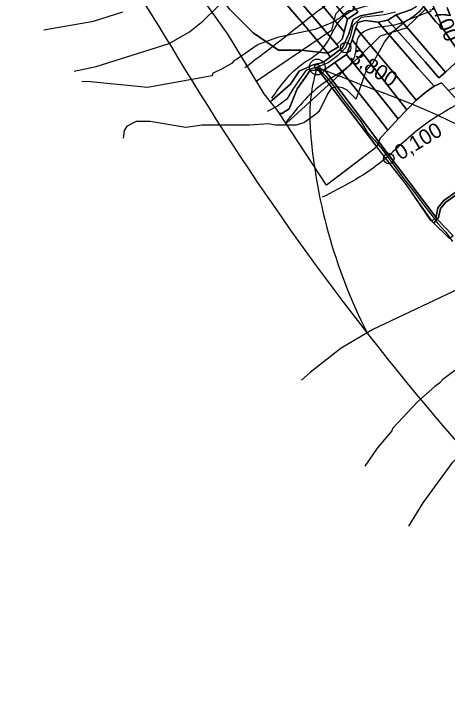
# Model space of a CAD drawing. Extents: x -510989 to -501240, y -1184665 to -1176098.
# Drawn here: x -505518 to -505145, y -1183232 to -1182633 of the extents above; entities that cross this region are included whole.
import ezdxf

# ---------------------------------------------------------------- set-up
doc = ezdxf.new("R2010")
doc.units = 0
for name, color, linetype in [('NAVRH_revitalizace_toku', 7, 'Continuous'), ('NAVRH_rozvodnice', 7, 'Continuous'), ('orna_puda', 7, 'Continuous'), ('ostatni_plocha_x_ostatni_komunikace', 7, 'Continuous'), ('popis', 7, 'Continuous'), ('STAV_povodi', 7, 'Continuous'), ('STAV_zaplavove_uzemi', 7, 'Continuous'), ('trasovani_toku', 7, 'Continuous'), ('trvaly_travni_porost', 7, 'Continuous'), ('vodni_plocha_x_vodni_tok_v_koryt_prir_n_upr', 7, 'Continuous'), ('vrstevnice_01', 7, 'Continuous'), ('vrstevnice_02', 7, 'Continuous')]:
    doc.layers.add(name, color=color, linetype=linetype)

msp = doc.modelspace()

# ---------------------------------------------------------------- linework, layer by layer
at = {"layer": 'NAVRH_revitalizace_toku'}
for points in [[(-505227.01, -1182618.78), (-505241.1, -1182632.88), (-505244.62, -1182646.97), (-505309.26, -1182690.87)], [(-505283.2, -1182726.47), (-505221.54, -1182670.07), (-505202.54, -1182651.66), (-505180.34, -1182644.65), (-505164.26, -1182628.87)]]:
    msp.add_lwpolyline(points, dxfattribs=at)
at = {"layer": 'NAVRH_rozvodnice'}
for centre, radius, start, end in [((-506495.39, -1183317), 1292.08, 30.66565, 34.83178), ((-503349.55, -1181451.68), 2365.2, 210.66565, 230.3961), ((-505125.66, -1182720), 137.67, 162.38179, 183.95141), ((-504636.76, -1181180.97), 1620.69, 247.50371, 249.65509), ((-505444.54, -1183359.44), 702.72, 47.17982, 69.65509), ((-504801.14, -1182697.59), 462.97, 183.95141, 206.88195)]:
    msp.add_arc(centre, radius, start, end, dxfattribs=at)
at = {"layer": 'orna_puda'}
for points in [[(-505134.74, -1182605.5), (-505112.05, -1182600.64), (-505088.62, -1182621.77), (-505092.41, -1182624.8), (-505100.88, -1182634.98), (-505098.14, -1182635.25), (-505102.48, -1182640.36), (-505106.82, -1182643.08), (-505111.35, -1182649.59), (-505115.31, -1182655.44), (-505119.18, -1182660.09), (-505122.49, -1182662.24), (-505132.69, -1182669.33), (-505149.06, -1182645.24), (-505154.07, -1182632.62), (-505164.34, -1182610.6), (-505142.56, -1182601.71)], [(-505167.81, -1182614.28), (-505164.34, -1182610.6), (-505154.07, -1182632.62), (-505149.06, -1182645.24), (-505155.11, -1182639.26), (-505169.4, -1182621.37)], [(-505171.86, -1182626.44), (-505169.4, -1182621.37), (-505155.11, -1182639.26), (-505149.06, -1182645.24), (-505132.69, -1182669.33), (-505138.62, -1182675.28), (-505146.65, -1182682.65), (-505189.13, -1182633.37), (-505176.66, -1182629.24)], [(-505196.13, -1182637.91), (-505189.13, -1182633.37), (-505146.65, -1182682.65), (-505152.31, -1182687.75), (-505163.99, -1182673.96)], [(-505215.55, -1182638.28), (-505204.39, -1182639.77), (-505170.03, -1182679.53), (-505156.25, -1182694.93), (-505163.37, -1182699.78), (-505171.72, -1182706.71), (-505184.24, -1182691.7), (-505223.59, -1182644.69), (-505221.95, -1182640.15)], [(-505204.39, -1182639.77), (-505196.13, -1182637.91), (-505163.99, -1182673.96), (-505152.31, -1182687.75), (-505146.65, -1182682.65), (-505138.62, -1182675.28), (-505132.69, -1182669.33), (-505122.49, -1182662.24), (-505105.49, -1182681.97), (-505115.63, -1182685.75), (-505118.89, -1182683.93), (-505122.87, -1182684.93), (-505125.12, -1182691.66), (-505127.01, -1182695.49), (-505128.99, -1182696.82), (-505131.82, -1182697.1), (-505134.18, -1182694.64), (-505144.19, -1182698.42), (-505150.23, -1182691.81), (-505156.25, -1182694.93), (-505170.03, -1182679.53)], [(-505226.84, -1182655.02), (-505223.59, -1182644.69), (-505184.24, -1182691.7), (-505171.72, -1182706.71), (-505179.82, -1182715.12), (-505192.37, -1182699.02)], [(-505231.63, -1182667.65), (-505226.84, -1182655.02), (-505192.37, -1182699.02), (-505179.82, -1182715.12), (-505187.44, -1182722.98), (-505200.69, -1182705.9)], [(-505241.82, -1182674.43), (-505231.63, -1182667.65), (-505200.69, -1182705.9), (-505187.44, -1182722.98), (-505196.15, -1182732.5), (-505209.95, -1182714.66), (-505211.47, -1182712.73)], [(-505250.53, -1182680.83), (-505241.82, -1182674.43), (-505211.47, -1182712.73), (-505209.95, -1182714.66), (-505196.15, -1182732.5), (-505202.73, -1182739.56), (-505203.93, -1182742.58), (-505222.49, -1182717.98)], [(-505156.25, -1182694.93), (-505150.23, -1182691.81), (-505144.19, -1182698.42), (-505095.58, -1182752.22), (-505092.58, -1182755.01), (-505109.05, -1182765.57), (-505128.01, -1182779.16), (-505147.95, -1182792.96), (-505153.14, -1182799.48), (-505154.69, -1182806.86), (-505155.1, -1182807.3), (-505203.93, -1182742.58), (-505202.73, -1182739.56), (-505196.15, -1182732.5), (-505187.44, -1182722.98), (-505179.82, -1182715.12), (-505171.72, -1182706.71), (-505163.37, -1182699.78)]]:
    msp.add_lwpolyline(points, close=True, dxfattribs=at)
for points in [[(-505091.34, -1182756.24), (-505146.42, -1182794.45), (-505150.98, -1182800.01), (-505152.59, -1182807.74), (-505153.74, -1182809.11), (-505155.1, -1182807.3), (-505154.69, -1182806.86), (-505153.14, -1182799.48), (-505147.95, -1182792.96), (-505128.01, -1182779.16)], [(-505140.03, -1182823.47), (-505153.74, -1182809.11), (-505152.59, -1182807.74), (-505150.98, -1182800.01), (-505146.42, -1182794.45), (-505091.34, -1182756.24)]]:
    msp.add_lwpolyline(points, dxfattribs=at)
at = {"layer": 'ostatni_plocha_x_ostatni_komunikace'}
msp.add_lwpolyline([(-505200.35, -1182630.58), (-505219.68, -1182634.19), (-505225.89, -1182637.5), (-505229.61, -1182649.86), (-505235.09, -1182661.73), (-505245.65, -1182669.77), (-505247.7, -1182666.47), (-505238.73, -1182660.96), (-505239.91, -1182658.99), (-505235.5, -1182654.51), (-505233.85, -1182648.21), (-505230.87, -1182637.15), (-505222.06, -1182631.17)], dxfattribs=at)
at = {"layer": 'popis'}
msp.add_lwpolyline([(-505143.65, -1182825.21), (-505157.59, -1182811.77), (-505169.71, -1182794.94), (-505180.22, -1182779.67), (-505192.93, -1182763.3), (-505205.65, -1182746.93), (-505248.97, -1182779.98), (-505289.32, -1182718.3), (-505291.51, -1182714.95), (-505297.03, -1182708.17), (-505302.52, -1182701.43), (-505318.05, -1182675.76), (-505333.58, -1182650.08), (-505360.57, -1182611.94)], dxfattribs=at)
at = {"layer": 'STAV_povodi'}
for centre, radius, start, end in [((-506495.39, -1183317), 1292.08, 30.66565, 34.83178), ((-503349.55, -1181451.68), 2365.2, 210.66565, 230.3961)]:
    msp.add_arc(centre, radius, start, end, dxfattribs=at)
at = {"layer": 'STAV_zaplavove_uzemi'}
for points in [[(-505319.13, -1182678.81), (-505278.86, -1182647.83), (-505216.92, -1182606.02), (-505167.36, -1182584.34), (-505141.03, -1182562.66), (-505106.96, -1182547.17), (-505057.41, -1182451.15), (-505009.4, -1182400.05), (-504983.07, -1182370.62), (-504989.26, -1182324.16), (-504952.1, -1182266.86), (-504922.67, -1182223.5), (-504871.57, -1182172.39), (-504862.27, -1182161.55), (-504862.27, -1182184.78), (-504874.66, -1182232.79), (-504874.66, -1182282.35), (-504862.27, -1182341.2), (-504848.34, -1182390.75), (-504852.98, -1182434.12), (-504880.86, -1182479.03), (-504888.6, -1182511.55), (-504908.73, -1182559.56), (-504924.22, -1182582.79), (-505001.65, -1182633.9), (-505054.31, -1182661.77), (-505105.41, -1182692.74), (-505137.93, -1182711.33), (-505167.36, -1182729.91), (-505202.98, -1182760.89), (-505252.54, -1182790.31)], [(-505295.85, -1182705.16), (-505271.81, -1182677.27), (-505253.54, -1182663.81), (-505233.35, -1182634), (-505213.15, -1182625.35), (-505188.15, -1182616.69), (-505171.8, -1182602.27), (-505146.8, -1182588.8), (-505127.57, -1182591.69), (-505097.76, -1182575.34), (-505075.64, -1182557.07), (-505057.37, -1182547.46), (-505047.76, -1182546.5), (-505025.64, -1182525.34), (-505016.99, -1182507.07), (-505007.37, -1182478.22), (-504997.75, -1182458.99), (-504983.33, -1182449.37), (-504961.21, -1182448.41), (-504946.79, -1182439.76), (-504939.1, -1182433.03), (-504926.6, -1182418.6), (-504925.63, -1182408.02), (-504929.48, -1182388.79), (-504924.67, -1182365.71), (-504908.33, -1182350.33), (-504915.06, -1182328.21), (-504918.9, -1182310.9), (-504917.94, -1182286.86), (-504920.34, -1182288.77), (-504920.34, -1182270.49), (-504907.62, -1182256.19), (-504871.86, -1182252.22)], [(-504871.86, -1182277.65), (-504898.88, -1182273.67), (-504904.45, -1182291.95), (-504901.27, -1182320.56), (-504895.7, -1182351.55), (-504897.29, -1182379.37), (-504910.01, -1182411.95), (-504910.8, -1182436.59), (-504925.11, -1182447.71), (-504944.18, -1182462.02), (-504958.49, -1182467.58), (-504959.75, -1182470.16), (-504972.25, -1182467.27), (-504984.75, -1182473.04), (-504997.25, -1182487.47), (-504997.25, -1182510.55), (-505009.75, -1182529.78), (-505029.95, -1182546.12), (-505045.33, -1182559.59), (-505069.37, -1182570.17), (-505097.26, -1182593.24), (-505115.53, -1182605.74), (-505138.61, -1182609.59), (-505147.26, -1182609.59), (-505169.38, -1182630.75), (-505190.53, -1182642.28), (-505212.65, -1182646.13), (-505220.34, -1182650.94), (-505225.15, -1182670.17), (-505247.27, -1182689.4), (-505283.81, -1182725.94)]]:
    msp.add_spline(points, degree=3, dxfattribs=at)
at = {"layer": 'trasovani_toku'}
for p, q in [((-505209.18, -1182634.59), (-505219.1, -1182635.86)), ((-505199.25, -1182633.39), (-505209.18, -1182634.59)), ((-505189.48, -1182631.27), (-505199.25, -1182633.39)), ((-505219.1, -1182635.86), (-505226.35, -1182642.75)), ((-505226.35, -1182642.75), (-505228.59, -1182652.49)), ((-505228.59, -1182652.49), (-505232.47, -1182661.71)), ((-505232.47, -1182661.71), (-505239.47, -1182668.85)), ((-505239.47, -1182668.85), (-505247.53, -1182674.77)), ((-505247.53, -1182674.77), (-505256.88, -1182678.33)), ((-505266.53, -1182680.96), (-505272.25, -1182689.15)), ((-505256.88, -1182678.33), (-505266.53, -1182680.96)), ((-505256.88, -1182678.33), (-505249.95, -1182685.54)), ((-505249.95, -1182685.54), (-505243.78, -1182693.41)), ((-505272.25, -1182689.15), (-505277.85, -1182697.44)), ((-505243.78, -1182693.41), (-505237.94, -1182701.53)), ((-505277.85, -1182697.44), (-505283.04, -1182705.99)), ((-505283.04, -1182705.99), (-505291.08, -1182711.93)), ((-505237.94, -1182701.53), (-505231.96, -1182709.55)), ((-505291.08, -1182711.93), (-505299.87, -1182716.69)), ((-505231.96, -1182709.55), (-505225.65, -1182717.3)), ((-505225.65, -1182717.3), (-505219.53, -1182725.21)), ((-505219.53, -1182725.21), (-505214.14, -1182733.64)), ((-505214.14, -1182733.64), (-505207.55, -1182741.16)), ((-505207.55, -1182741.16), (-505201.22, -1182748.9)), ((-505201.22, -1182748.9), (-505195.41, -1182757.04)), ((-505195.41, -1182757.04), (-505189.22, -1182764.89)), ((-505189.22, -1182764.89), (-505183.62, -1182773.18)), ((-505183.62, -1182773.18), (-505177.3, -1182780.92)), ((-505177.3, -1182780.92), (-505171.21, -1182788.85)), ((-505171.21, -1182788.85), (-505165.4, -1182796.99)), ((-505165.4, -1182796.99), (-505159.2, -1182804.84)), ((-505159.2, -1182804.84), (-505153.34, -1182812.95)), ((-505153.34, -1182812.95), (-505146.44, -1182820.19)), ((-505146.44, -1182820.19), (-505140.69, -1182828.36))]:
    msp.add_line(p, q, dxfattribs=at)
for centre, radius in [((-505232.47, -1182661.71), 4.5), ((-505256.88, -1182678.33), 6.75), ((-505256.88, -1182678.33), 2.25), ((-505195.41, -1182757.04), 4.5)]:
    msp.add_circle(centre, radius, dxfattribs=at)
at = {"layer": 'trvaly_travni_porost'}
for points in [[(-505517.54, -1182334.06), (-505504.23, -1182338.32), (-505489.5, -1182345.68), (-505476.25, -1182366.14), (-505457.74, -1182393.8), (-505397.19, -1182477.65), (-505381.79, -1182500.1), (-505359.57, -1182529.02), (-505329.03, -1182568.56), (-505291.97, -1182614.24), (-505267.23, -1182643.21), (-505247.7, -1182666.47), (-505271, -1182663.96), (-505290.2, -1182663.85), (-505311.86, -1182648.82), (-505331.6, -1182629.31), (-505363.84, -1182587.69), (-505374.34, -1182570.27), (-505389.96, -1182535.65), (-505404.12, -1182506.69), (-505446.41, -1182445.77), (-505477.83, -1182396.95), (-505497.35, -1182372.61)], [(-505489.5, -1182345.68), (-505472.31, -1182354.85), (-505391.53, -1182468.11), (-505379.03, -1182485.79), (-505344.76, -1182530.5), (-505308.27, -1182576.65), (-505288.44, -1182600.37), (-505272.59, -1182620.47), (-505239.91, -1182658.99), (-505238.73, -1182660.96), (-505247.7, -1182666.47), (-505267.23, -1182643.21), (-505291.97, -1182614.24), (-505329.03, -1182568.56), (-505359.57, -1182529.02), (-505381.79, -1182500.1), (-505397.19, -1182477.65), (-505457.74, -1182393.8), (-505476.25, -1182366.14)], [(-505472.31, -1182354.85), (-505450.12, -1182365.9), (-505412.39, -1182419.78), (-505366.49, -1182483.9), (-505322.12, -1182542.36), (-505283.39, -1182590.05), (-505270.38, -1182605.13), (-505255.85, -1182621.45), (-505233.85, -1182648.21), (-505235.5, -1182654.51), (-505239.91, -1182658.99), (-505272.59, -1182620.47), (-505288.44, -1182600.37), (-505308.27, -1182576.65), (-505344.76, -1182530.5), (-505379.03, -1182485.79), (-505391.53, -1182468.11)], [(-505450.12, -1182365.9), (-505435.19, -1182370.68), (-505416.91, -1182396.82), (-505390.83, -1182433.27), (-505355.59, -1182483.23), (-505307.85, -1182544.11), (-505276.04, -1182583.76), (-505250.95, -1182612.96), (-505230.87, -1182637.15), (-505233.85, -1182648.21), (-505255.85, -1182621.45), (-505270.38, -1182605.13), (-505283.39, -1182590.05), (-505322.12, -1182542.36), (-505366.49, -1182483.9), (-505412.39, -1182419.78)], [(-505435.19, -1182370.68), (-505418.57, -1182376.91), (-505370.89, -1182444.81), (-505337.39, -1182488.73), (-505269.23, -1182575.74), (-505244.42, -1182603.78), (-505222.06, -1182631.17), (-505230.87, -1182637.15), (-505250.95, -1182612.96), (-505276.04, -1182583.76), (-505307.85, -1182544.11), (-505355.59, -1182483.23), (-505390.83, -1182433.27), (-505416.91, -1182396.82)], [(-505262.86, -1182681.25), (-505255.68, -1182681.01), (-505226.26, -1182719.78), (-505205.65, -1182746.93), (-505237.51, -1182771.18), (-505248.97, -1182779.98), (-505273.59, -1182742.35), (-505289.32, -1182718.3), (-505287.34, -1182718.32), (-505281.09, -1182714.23), (-505274.17, -1182697.18)]]:
    msp.add_lwpolyline(points, close=True, dxfattribs=at)
msp.add_lwpolyline([(-505331.6, -1182629.31), (-505311.86, -1182648.82), (-505290.2, -1182663.85), (-505271, -1182663.96), (-505247.7, -1182666.47), (-505245.65, -1182669.77), (-505251.99, -1182674.5), (-505260.25, -1182676.58), (-505272.3, -1182681.79), (-505279.97, -1182692.96), (-505295.89, -1182707.25), (-505297.03, -1182708.17), (-505302.52, -1182701.43), (-505333.58, -1182650.08), (-505360.57, -1182611.94)], dxfattribs=at)
at = {"layer": 'vodni_plocha_x_vodni_tok_v_koryt_prir_n_upr'}
msp.add_lwpolyline([(-505176.66, -1182629.24), (-505189.13, -1182633.37), (-505196.13, -1182637.91), (-505204.39, -1182639.77), (-505215.55, -1182638.28), (-505221.95, -1182640.15), (-505223.59, -1182644.69), (-505226.84, -1182655.02), (-505231.63, -1182667.65), (-505241.82, -1182674.43), (-505250.53, -1182680.83), (-505255.68, -1182681.01), (-505262.86, -1182681.25), (-505274.17, -1182697.18), (-505281.09, -1182714.23), (-505287.34, -1182718.32), (-505289.32, -1182718.3), (-505291.51, -1182714.95), (-505297.03, -1182708.17), (-505295.89, -1182707.25), (-505279.97, -1182692.96), (-505272.3, -1182681.79), (-505260.25, -1182676.58), (-505251.99, -1182674.5), (-505245.65, -1182669.77), (-505235.09, -1182661.73), (-505229.61, -1182649.86), (-505225.89, -1182637.5), (-505219.68, -1182634.19), (-505200.35, -1182630.58)], dxfattribs=at)
for points in [[(-505255.68, -1182681.01), (-505250.53, -1182680.83), (-505222.49, -1182717.98), (-505203.93, -1182742.58), (-505205.65, -1182746.93), (-505226.26, -1182719.78)], [(-505203.93, -1182742.58), (-505155.1, -1182807.3), (-505158.48, -1182810.91), (-505159.2, -1182810.21), (-505180.22, -1182779.67), (-505205.65, -1182746.93)], [(-505153.74, -1182809.11), (-505156.69, -1182812.63), (-505158.48, -1182810.91), (-505155.1, -1182807.3)], [(-505156.69, -1182812.63), (-505153.74, -1182809.11), (-505140.03, -1182823.47), (-505143.15, -1182825.7), (-505143.65, -1182825.21)]]:
    msp.add_lwpolyline(points, close=True, dxfattribs=at)
at = {"layer": 'vrstevnice_01'}
for points in [[(-505465.79, -1182681.79), (-505446.91, -1182678), (-505384, -1182658), (-505366.69, -1182648), (-505355.09, -1182639), (-505329.91, -1182614), (-505314.5, -1182604), (-505278.09, -1182599), (-505260.5, -1182592), (-505246.31, -1182585), (-505233.31, -1182576), (-505218.5, -1182558), (-505194.69, -1182520), (-505186.5, -1182502), (-505178.59, -1182477), (-505175.59, -1182460), (-505168.91, -1182438), (-505160, -1182424), (-505147.09, -1182412), (-505131.42, -1182403.53)], [(-504892.91, -1182620), (-504940.69, -1182678), (-504981.69, -1182720), (-504995.91, -1182739), (-505035, -1182798), (-505058.5, -1182827), (-505077.09, -1182844), (-505096.41, -1182859), (-505135.09, -1182869), (-505209.09, -1182904), (-505236.41, -1182920), (-505262.91, -1182941), (-505270.46, -1182947.52)], [(-505178.14, -1183073.12), (-505165.81, -1183053), (-505140.41, -1183018), (-505121.31, -1182998), (-505092, -1182973), (-505070.5, -1182959), (-505056.5, -1182954), (-505052, -1182959), (-505054.69, -1182973), (-505007.5, -1182966), (-505003.19, -1182964), (-504999.41, -1182961), (-504996.81, -1182951), (-504997, -1182934), (-504994.69, -1182906), (-504991.69, -1182892), (-504966.91, -1182844), (-504957.91, -1182834), (-504936.31, -1182806), (-504916.09, -1182777), (-504904.09, -1182763), (-504903.41, -1182761), (-504901.09, -1182759)]]:
    msp.add_lwpolyline(points, dxfattribs=at)
at = {"layer": 'vrstevnice_02'}
for points in [[(-505222.41, -1182624), (-505223.41, -1182623), (-505225.09, -1182625), (-505226.5, -1182630), (-505230.09, -1182630), (-505237.19, -1182636), (-505245.81, -1182641), (-505258.91, -1182646), (-505290.91, -1182653), (-505307.69, -1182659), (-505326.31, -1182672), (-505328.69, -1182673), (-505330.09, -1182675), (-505338.5, -1182680), (-505346.91, -1182684), (-505347.09, -1182686), (-505402.69, -1182696), (-505451.69, -1182691), (-505459.19, -1182690.76)], [(-505491.79, -1182646.41), (-505449.09, -1182639), (-505424.09, -1182631)], [(-505423.37, -1182739.5), (-505422.41, -1182733), (-505419.91, -1182729), (-505416.31, -1182727), (-505412.09, -1182725), (-505400.5, -1182725), (-505369.91, -1182730), (-505355.81, -1182728), (-505315.19, -1182728), (-505298.91, -1182727), (-505292.81, -1182728), (-505274.59, -1182728), (-505268.31, -1182726), (-505258.31, -1182719), (-505255, -1182716), (-505248, -1182702), (-505243.91, -1182696), (-505239.81, -1182695), (-505235.5, -1182696), (-505231.41, -1182698), (-505225.31, -1182704), (-505223.41, -1182706), (-505214.41, -1182681), (-505209.09, -1182675), (-505199.19, -1182657), (-505192.31, -1182648), (-505180, -1182638), (-505158.59, -1182630)], [(-505135.59, -1182937), (-505148.91, -1182947), (-505151.5, -1182950), (-505155.81, -1182953), (-505170.31, -1182966), (-505192.19, -1182989), (-505192.81, -1182991), (-505205.31, -1183006), (-505216.08, -1183021.51)]]:
    msp.add_lwpolyline(points, dxfattribs=at)

# ---------------------------------------------------------------- texts
at = {"layer": 'trasovani_toku'}
for s, rotation, p in [('3,700', 291.79311, (-505162.51, -1182617.32)), ('3,800', 327.5179, (-505230.02, -1182672.75)), ('0,100', 31.33939, (-505185.36, -1182758.85))]:
    msp.add_text(s, height=13, rotation=rotation, dxfattribs=at).set_placement(p)

doc.saveas('drawing.dxf')
